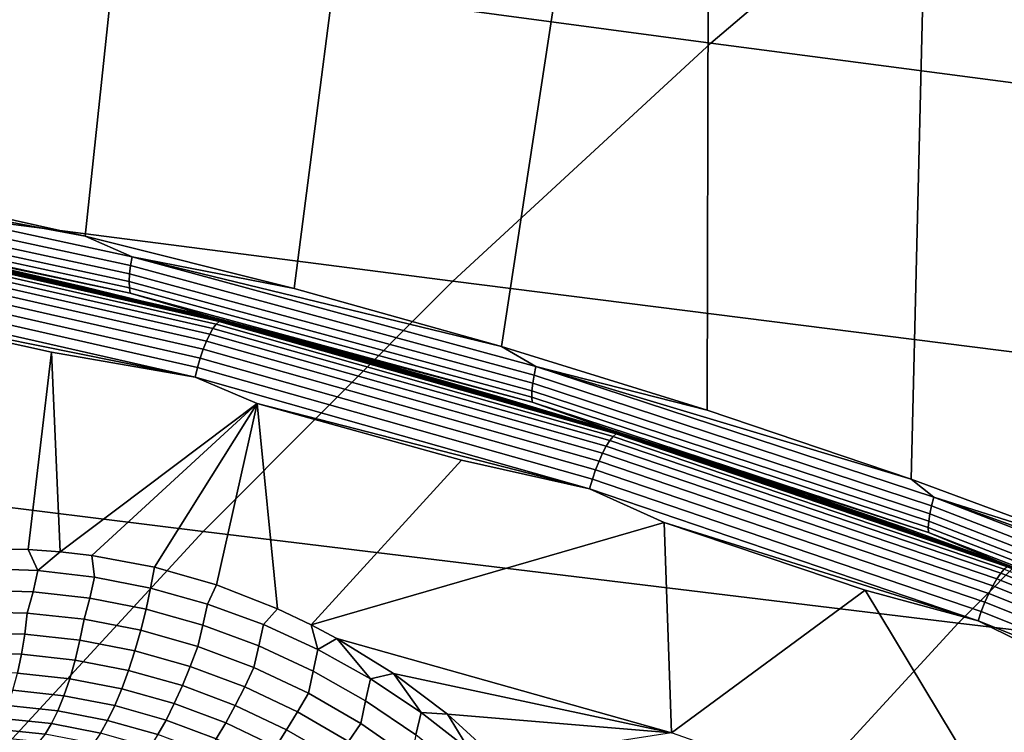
# Model space of a CAD drawing. Header units: metres. Extents: x -240 to 45, y -77 to 27.
# Tile 287 of 656: x -213.2 to -211.37, y 13.78 to 15.1. Entities that reach past the tile are written whole.
import ezdxf

# ---------------------------------------------------------------- set-up
doc = ezdxf.new("R2010")
doc.units = ezdxf.units.M
doc.layers.add('solid_102011X2', color=7, linetype='CONTINUOUS')

msp = doc.modelspace()

# ---------------------------------------------------------------- linework, layer by layer
at = {"layer": 'solid_102011X2'}
for points in [[(-213.468964, 14.788527, 271.421814), (-213.25032, 17.417942, 271.36731), (-212.802551, 17.300707, 271.255646), (-213.078674, 14.701639, 271.324493)], [(-213.078674, 14.701639, 271.324493), (-212.802551, 17.300707, 271.255646), (-212.358398, 17.172983, 271.144928), (-212.69104, 14.604298, 271.227844)], [(-212.69104, 14.604298, 271.227844), (-212.358398, 17.172983, 271.144928), (-211.918182, 17.034891, 271.035156), (-212.306137, 14.496521, 271.131897)], [(-211.924469, 14.378466, 271.036713), (-212.306137, 14.496521, 271.131897), (-211.918182, 17.034891, 271.035156)], [(-211.924469, 14.378466, 271.036713), (-211.918182, 17.034891, 271.035156), (-211.482178, 16.88657, 270.926453), (-211.546097, 14.250169, 270.942383)], [(-211.546097, 14.250169, 270.942383), (-211.482178, 16.88657, 270.926453), (-211.050674, 16.728144, 270.818878), (-211.171478, 14.111793, 270.848999)], [(-211.425323, 15.478531, 303.337738), (-212.795776, 15.668876, 301.692627), (-213.296494, 15.2445, 302.055603), (-211.917648, 15.059723, 303.699371)], [(-210.047241, 15.291131, 304.975006), (-211.425323, 15.478531, 303.337738), (-211.917648, 15.059723, 303.699371), (-210.53154, 14.877807, 305.3349)], [(-211.917648, 15.059723, 303.699371), (-213.296494, 15.2445, 302.055603), (-213.78302, 14.796701, 302.408295), (-212.396042, 14.617742, 304.050781)], [(-210.53154, 14.877807, 305.3349), (-211.917648, 15.059723, 303.699371), (-212.396042, 14.617742, 304.050781), (-211.002182, 14.441555, 305.684631)], [(-213.750244, 14.826879, 271.4935), (-212.991592, 14.663116, 271.304321), (-212.994263, 14.646708, 271.309631), (-213.752106, 14.810294, 271.498596)], [(-213.750244, 14.826879, 271.4935), (-213.468964, 14.788527, 271.421814), (-213.078674, 14.701639, 271.324493)], [(-213.750244, 14.826879, 271.4935), (-213.078674, 14.701639, 271.324493), (-212.991592, 14.663116, 271.304321)], [(-213.752106, 14.810294, 271.498596), (-212.994263, 14.646708, 271.309631), (-212.996017, 14.63131, 271.317657), (-213.753082, 14.79473, 271.506409)], [(-212.396042, 14.617742, 304.050781), (-213.78302, 14.796701, 302.408295), (-214.254639, 14.326181, 302.750153), (-212.859802, 14.153279, 304.391418)], [(-213.753082, 14.79473, 271.506409), (-212.996017, 14.63131, 271.317657), (-212.996796, 14.617392, 271.328156), (-213.753159, 14.780662, 271.516724)], [(-213.753159, 14.780662, 271.516724), (-212.996796, 14.617392, 271.328156), (-212.996567, 14.605375, 271.34079), (-213.752335, 14.768517, 271.529236)], [(-213.752335, 14.768517, 271.529236), (-212.996567, 14.605375, 271.34079), (-212.995331, 14.595629, 271.355225), (-213.750626, 14.758665, 271.543549)], [(-213.750626, 14.758665, 271.543549), (-212.995331, 14.595629, 271.355225), (-213.591248, 14.720953, 271.520111)], [(-213.591248, 14.720953, 271.520111), (-212.844482, 14.551428, 271.333893), (-212.841461, 14.547041, 271.350525), (-213.588013, 14.716518, 271.536652)], [(-212.995331, 14.595629, 271.355225), (-212.844482, 14.551428, 271.333893), (-213.591248, 14.720953, 271.520111)], [(-213.588013, 14.716518, 271.536652), (-212.841461, 14.547041, 271.350525), (-213.475525, 14.692911, 271.52652)], [(-212.83551, 14.538114, 271.363098), (-213.58168, 14.707728, 271.549133), (-213.576492, 14.712561, 271.566132), (-212.830063, 14.542878, 271.380035)], [(-213.576492, 14.712561, 271.566132), (-213.275467, 14.651617, 271.509338), (-213.081955, 14.607357, 271.46109)], [(-213.576492, 14.712561, 271.566132), (-213.081955, 14.607357, 271.46109), (-212.889099, 14.560494, 271.412994)], [(-212.830063, 14.542878, 271.380035), (-213.576492, 14.712561, 271.566132), (-212.889099, 14.560494, 271.412994)], [(-213.587189, 14.699789, 271.533478), (-212.841385, 14.530275, 271.347534), (-212.847519, 14.519629, 271.333832), (-213.592789, 14.689013, 271.519653)], [(-213.58168, 14.707728, 271.549133), (-212.83551, 14.538114, 271.363098), (-212.841385, 14.530275, 271.347534), (-213.587189, 14.699789, 271.533478)], [(-212.841461, 14.547041, 271.350525), (-213.281403, 14.651234, 271.478119), (-213.475525, 14.692911, 271.52652)], [(-212.991592, 14.663116, 271.304321), (-213.078674, 14.701639, 271.324493), (-212.69104, 14.604298, 271.227844)], [(-213.598312, 14.675762, 271.508148), (-212.853683, 14.506536, 271.322479), (-212.85968, 14.49144, 271.313843), (-213.603561, 14.660487, 271.499329)], [(-213.592789, 14.689013, 271.519653), (-212.847519, 14.519629, 271.333832), (-212.853683, 14.506536, 271.322479), (-213.598312, 14.675762, 271.508148)], [(-213.603561, 14.660487, 271.499329), (-212.85968, 14.49144, 271.313843), (-212.865311, 14.474849, 271.308228), (-213.608368, 14.643705, 271.49353)], [(-212.991592, 14.663116, 271.304321), (-212.24205, 14.459638, 271.117462), (-212.245529, 14.443449, 271.122955), (-212.994263, 14.646708, 271.309631)], [(-212.991592, 14.663116, 271.304321), (-212.69104, 14.604298, 271.227844), (-212.306137, 14.496521, 271.131897)], [(-212.991592, 14.663116, 271.304321), (-212.306137, 14.496521, 271.131897), (-212.24205, 14.459638, 271.117462)], [(-213.608368, 14.643705, 271.49353), (-212.865311, 14.474849, 271.308228), (-212.870377, 14.457328, 271.305817), (-213.612579, 14.625984, 271.490906)], [(-213.087891, 14.606943, 271.429871), (-213.081955, 14.607357, 271.46109), (-213.275467, 14.651617, 271.509338), (-213.281403, 14.651234, 271.478119)], [(-212.841461, 14.547041, 271.350525), (-213.087891, 14.606943, 271.429871), (-213.281403, 14.651234, 271.478119)], [(-212.994263, 14.646708, 271.309631), (-212.245529, 14.443449, 271.122955), (-212.248032, 14.428257, 271.131165), (-212.996017, 14.63131, 271.317657)], [(-213.612579, 14.625984, 271.490906), (-212.870377, 14.457328, 271.305817), (-212.874725, 14.439467, 271.306671), (-213.616028, 14.607924, 271.491577)], [(-212.996017, 14.63131, 271.317657), (-212.248032, 14.428257, 271.131165), (-212.249496, 14.414524, 271.141815), (-212.996796, 14.617392, 271.328156)], [(-212.996796, 14.617392, 271.328156), (-212.249496, 14.414524, 271.141815), (-212.249863, 14.402669, 271.154633), (-212.996567, 14.605375, 271.34079)], [(-211.002182, 14.441555, 305.684631), (-212.396042, 14.617742, 304.050781), (-212.859802, 14.153279, 304.391418), (-211.458435, 13.983058, 306.023682)], [(-213.616028, 14.607924, 271.491577), (-212.874725, 14.439467, 271.306671), (-213.525024, 14.571113, 271.472168)], [(-212.895004, 14.560052, 271.381775), (-212.889099, 14.560494, 271.412994), (-213.081955, 14.607357, 271.46109), (-213.087891, 14.606943, 271.429871)], [(-212.841461, 14.547041, 271.350525), (-212.895004, 14.560052, 271.381775), (-213.087891, 14.606943, 271.429871)], [(-212.996567, 14.605375, 271.34079), (-212.249863, 14.402669, 271.154633), (-212.249115, 14.393053, 271.169159), (-212.995331, 14.595629, 271.355225)], [(-212.995331, 14.595629, 271.355225), (-212.249115, 14.393053, 271.169159), (-212.844482, 14.551428, 271.333893)], [(-213.184357, 14.119622, 271.480988), (-213.221741, 14.120653, 271.492035), (-213.525024, 14.571113, 271.472168), (-213.140869, 14.486232, 271.376312)], [(-212.874725, 14.439467, 271.306671), (-213.140869, 14.486232, 271.376312), (-213.525024, 14.571113, 271.472168)], [(-212.702774, 14.510566, 271.333832), (-212.696884, 14.51104, 271.365051), (-212.889099, 14.560494, 271.412994), (-212.895004, 14.560052, 271.381775)], [(-212.841461, 14.547041, 271.350525), (-212.702774, 14.510566, 271.333832), (-212.895004, 14.560052, 271.381775)], [(-212.830063, 14.542878, 271.380035), (-212.889099, 14.560494, 271.412994), (-212.696884, 14.51104, 271.365051)], [(-212.844482, 14.551428, 271.333893), (-212.10701, 14.343146, 271.150024), (-212.104202, 14.338821, 271.166718), (-212.841461, 14.547041, 271.350525)], [(-212.249115, 14.393053, 271.169159), (-212.10701, 14.343146, 271.150024), (-212.844482, 14.551428, 271.333893)], [(-212.841461, 14.547041, 271.350525), (-212.104202, 14.338821, 271.166718), (-212.702774, 14.510566, 271.333832)], [(-212.841385, 14.530275, 271.347534), (-212.104889, 14.322069, 271.163971), (-212.111542, 14.311584, 271.150391), (-212.847519, 14.519629, 271.333832)], [(-212.83551, 14.538114, 271.363098), (-212.098633, 14.329784, 271.179443), (-212.104889, 14.322069, 271.163971), (-212.841385, 14.530275, 271.347534)], [(-212.098633, 14.329784, 271.179443), (-212.83551, 14.538114, 271.363098), (-212.830063, 14.542878, 271.380035), (-212.092972, 14.334468, 271.19632)], [(-212.830063, 14.542878, 271.380035), (-212.696884, 14.51104, 271.365051), (-212.505386, 14.459002, 271.317322)], [(-212.830063, 14.542878, 271.380035), (-212.505386, 14.459002, 271.317322), (-212.314621, 14.404395, 271.269745)], [(-212.830063, 14.542878, 271.380035), (-212.314621, 14.404395, 271.269745), (-212.124619, 14.34723, 271.222351)], [(-212.092972, 14.334468, 271.19632), (-212.830063, 14.542878, 271.380035), (-212.124619, 14.34723, 271.222351)], [(-212.847519, 14.519629, 271.333832), (-212.111542, 14.311584, 271.150391), (-212.118347, 14.298682, 271.139191), (-212.853683, 14.506536, 271.322479)], [(-212.511246, 14.458498, 271.286102), (-212.505386, 14.459002, 271.317322), (-212.696884, 14.51104, 271.365051), (-212.702774, 14.510566, 271.333832)], [(-212.104202, 14.338821, 271.166718), (-212.511246, 14.458498, 271.286102), (-212.702774, 14.510566, 271.333832)], [(-212.85968, 14.49144, 271.313843), (-212.125092, 14.283802, 271.130707), (-212.131531, 14.267447, 271.125275), (-212.865311, 14.474849, 271.308228)], [(-212.853683, 14.506536, 271.322479), (-212.118347, 14.298682, 271.139191), (-212.125092, 14.283802, 271.130707), (-212.85968, 14.49144, 271.313843)], [(-212.24205, 14.459638, 271.117462), (-212.306137, 14.496521, 271.131897), (-211.924469, 14.378466, 271.036713)], [(-213.125, 14.115647, 271.463898), (-213.184357, 14.119622, 271.480988), (-213.140869, 14.486232, 271.376312)], [(-212.874725, 14.439467, 271.306671), (-212.759155, 14.391037, 271.281128), (-213.125, 14.115647, 271.463898), (-213.140869, 14.486232, 271.376312)], [(-212.865311, 14.474849, 271.308228), (-212.131531, 14.267447, 271.125275), (-212.137451, 14.250171, 271.123047), (-212.870377, 14.457328, 271.305817)], [(-212.870377, 14.457328, 271.305817), (-212.137451, 14.250171, 271.123047), (-212.14267, 14.232557, 271.124146), (-212.874725, 14.439467, 271.306671)], [(-212.320465, 14.40386, 271.238525), (-212.314621, 14.404395, 271.269745), (-212.505386, 14.459002, 271.317322), (-212.511246, 14.458498, 271.286102)], [(-212.104202, 14.338821, 271.166718), (-212.320465, 14.40386, 271.238525), (-212.511246, 14.458498, 271.286102)], [(-212.24205, 14.459638, 271.117462), (-211.503571, 14.216921, 270.933319), (-211.507858, 14.200994, 270.939026), (-212.245529, 14.443449, 271.122955)], [(-212.24205, 14.459638, 271.117462), (-211.924469, 14.378466, 271.036713), (-211.546097, 14.250169, 270.942383)], [(-212.24205, 14.459638, 271.117462), (-211.546097, 14.250169, 270.942383), (-211.503571, 14.216921, 270.933319)], [(-212.874725, 14.439467, 271.306671), (-212.14267, 14.232557, 271.124146), (-212.759155, 14.391037, 271.281128)], [(-212.245529, 14.443449, 271.122955), (-211.507858, 14.200994, 270.939026), (-211.511108, 14.186048, 270.947418), (-212.248032, 14.428257, 271.131165)], [(-209.603638, 14.268436, 307.309784), (-211.002182, 14.441555, 305.684631), (-211.458435, 13.983058, 306.023682), (-210.052765, 13.815786, 307.646851)], [(-212.248032, 14.428257, 271.131165), (-211.511108, 14.186048, 270.947418), (-211.513245, 14.172538, 270.958252), (-212.249496, 14.414524, 271.141815)], [(-212.130447, 14.346662, 271.191132), (-212.124619, 14.34723, 271.222351), (-212.314621, 14.404395, 271.269745), (-212.320465, 14.40386, 271.238525)], [(-212.104202, 14.338821, 271.166718), (-212.130447, 14.346662, 271.191132), (-212.320465, 14.40386, 271.238525)], [(-212.249496, 14.414524, 271.141815), (-211.513245, 14.172538, 270.958252), (-211.514191, 14.160875, 270.971191), (-212.249863, 14.402669, 271.154633)], [(-212.249863, 14.402669, 271.154633), (-211.514191, 14.160875, 270.971191), (-211.513931, 14.151414, 270.98587), (-212.249115, 14.393053, 271.169159)], [(-213.066025, 14.108861, 271.447479), (-213.125, 14.115647, 271.463898), (-212.759155, 14.391037, 271.281128)], [(-212.949905, 14.087115, 271.41684), (-213.066025, 14.108861, 271.447479), (-212.759155, 14.391037, 271.281128)], [(-212.834625, 14.054104, 271.388733), (-212.949905, 14.087115, 271.41684), (-212.759155, 14.391037, 271.281128)], [(-212.72142, 14.009984, 271.363495), (-212.834625, 14.054104, 271.388733), (-212.759155, 14.391037, 271.281128)], [(-212.659088, 13.980323, 271.350677), (-212.72142, 14.009984, 271.363495), (-212.759155, 14.391037, 271.281128), (-212.380157, 14.285595, 271.186615)], [(-212.14267, 14.232557, 271.124146), (-212.380157, 14.285595, 271.186615), (-212.759155, 14.391037, 271.281128)], [(-212.249115, 14.393053, 271.169159), (-211.513931, 14.151414, 270.98587), (-212.10701, 14.343146, 271.150024)], [(-211.941238, 14.286914, 271.143982), (-211.93544, 14.287516, 271.175201), (-212.124619, 14.34723, 271.222351), (-212.130447, 14.346662, 271.191132)], [(-212.104202, 14.338821, 271.166718), (-211.941238, 14.286914, 271.143982), (-212.130447, 14.346662, 271.191132)], [(-212.092972, 14.334468, 271.19632), (-212.124619, 14.34723, 271.222351), (-211.93544, 14.287516, 271.175201)], [(-212.10701, 14.343146, 271.150024), (-211.380753, 14.096587, 270.968964), (-211.378143, 14.092333, 270.985687), (-212.104202, 14.338821, 271.166718)], [(-211.513931, 14.151414, 270.98587), (-211.380753, 14.096587, 270.968964), (-212.10701, 14.343146, 271.150024)], [(-212.859802, 14.153279, 304.391418), (-214.254639, 14.326181, 302.750153), (-214.710617, 13.833681, 303.080658), (-213.308197, 13.667066, 304.720764)], [(-212.098633, 14.329784, 271.179443), (-211.372986, 14.083229, 270.998596), (-211.379623, 14.075658, 270.983185), (-212.104889, 14.322069, 271.163971)], [(-212.104202, 14.338821, 271.166718), (-211.378143, 14.092333, 270.985687), (-211.941238, 14.286914, 271.143982)], [(-211.372986, 14.083229, 270.998596), (-212.098633, 14.329784, 271.179443), (-212.092972, 14.334468, 271.19632), (-211.367111, 14.087818, 271.015411)], [(-212.092972, 14.334468, 271.19632), (-211.93544, 14.287516, 271.175201), (-211.747086, 14.225266, 271.128235)], [(-212.092972, 14.334468, 271.19632), (-211.747086, 14.225266, 271.128235), (-211.559616, 14.160496, 271.081482)], [(-212.092972, 14.334468, 271.19632), (-211.559616, 14.160496, 271.081482), (-211.373062, 14.093218, 271.034943)], [(-211.367111, 14.087818, 271.015411), (-212.092972, 14.334468, 271.19632), (-211.373062, 14.093218, 271.034943)], [(-212.111542, 14.311584, 271.150391), (-211.38678, 14.06536, 270.969727), (-211.394226, 14.052685, 270.958649), (-212.118347, 14.298682, 271.139191)], [(-212.104889, 14.322069, 271.163971), (-211.379623, 14.075658, 270.983185), (-211.38678, 14.06536, 270.969727), (-212.111542, 14.311584, 271.150391)], [(-212.118347, 14.298682, 271.139191), (-211.394226, 14.052685, 270.958649), (-211.401688, 14.038061, 270.950348), (-212.125092, 14.283802, 271.130707)], [(-212.14267, 14.232557, 271.124146), (-212.00412, 14.169992, 271.092804), (-212.659088, 13.980323, 271.350677), (-212.380157, 14.285595, 271.186615)], [(-212.125092, 14.283802, 271.130707), (-211.401688, 14.038061, 270.950348), (-211.408936, 14.021984, 270.945099), (-212.131531, 14.267447, 271.125275)], [(-211.752884, 14.224631, 271.097015), (-211.747086, 14.225266, 271.128235), (-211.93544, 14.287516, 271.175201), (-211.941238, 14.286914, 271.143982)], [(-211.378143, 14.092333, 270.985687), (-211.752884, 14.224631, 271.097015), (-211.941238, 14.286914, 271.143982)], [(-212.131531, 14.267447, 271.125275), (-211.408936, 14.021984, 270.945099), (-211.41571, 14.004997, 270.943085), (-212.137451, 14.250171, 271.123047)], [(-212.137451, 14.250171, 271.123047), (-211.41571, 14.004997, 270.943085), (-211.421783, 13.987678, 270.944366), (-212.14267, 14.232557, 271.124146)], [(-211.503571, 14.216921, 270.933319), (-211.546097, 14.250169, 270.942383), (-211.171478, 14.111793, 270.848999)], [(-212.14267, 14.232557, 271.124146), (-211.421783, 13.987678, 270.944366), (-212.00412, 14.169992, 271.092804)], [(-211.565384, 14.159828, 271.050262), (-211.559616, 14.160496, 271.081482), (-211.747086, 14.225266, 271.128235), (-211.752884, 14.224631, 271.097015)], [(-211.378143, 14.092333, 270.985687), (-211.565384, 14.159828, 271.050262), (-211.752884, 14.224631, 271.097015)], [(-211.503571, 14.216921, 270.933319), (-210.778137, 13.935527, 270.752472), (-210.783203, 13.919906, 270.758362), (-211.507858, 14.200994, 270.939026)], [(-211.503571, 14.216921, 270.933319), (-211.171478, 14.111793, 270.848999), (-210.800751, 13.963403, 270.756561)], [(-211.503571, 14.216921, 270.933319), (-210.800751, 13.963403, 270.756561), (-210.778137, 13.935527, 270.752472)], [(-211.507858, 14.200994, 270.939026), (-210.783203, 13.919906, 270.758362), (-210.787201, 13.905245, 270.766937), (-211.511108, 14.186048, 270.947418)], [(-211.511108, 14.186048, 270.947418), (-210.787201, 13.905245, 270.766937), (-210.789993, 13.891994, 270.777924), (-211.513245, 14.172538, 270.958252)], [(-212.611542, 13.954947, 271.3414), (-212.659088, 13.980323, 271.350677), (-212.00412, 14.169992, 271.092804), (-211.990448, 13.779722, 271.182983)], [(-211.990448, 13.779722, 271.182983), (-212.00412, 14.169992, 271.092804), (-211.631287, 14.044299, 270.999847)], [(-211.421783, 13.987678, 270.944366), (-211.631287, 14.044299, 270.999847), (-212.00412, 14.169992, 271.092804)], [(-211.378815, 14.092514, 271.003754), (-211.373062, 14.093218, 271.034943), (-211.559616, 14.160496, 271.081482), (-211.565384, 14.159828, 271.050262)], [(-211.378143, 14.092333, 270.985687), (-211.378815, 14.092514, 271.003754), (-211.565384, 14.159828, 271.050262)], [(-211.513245, 14.172538, 270.958252), (-210.789993, 13.891994, 270.777924), (-210.791519, 13.880554, 270.791016), (-211.514191, 14.160875, 270.971191)], [(-211.514191, 14.160875, 270.971191), (-210.791519, 13.880554, 270.791016), (-210.791718, 13.871274, 270.805786), (-211.513931, 14.151414, 270.98587)], [(-211.458435, 13.983058, 306.023682), (-212.859802, 14.153279, 304.391418), (-213.308197, 13.667066, 304.720764), (-211.899612, 13.503036, 306.351501)], [(-211.513931, 14.151414, 270.98587), (-210.791718, 13.871274, 270.805786), (-211.380753, 14.096587, 270.968964)], [(-213.166611, 14.081019, 271.481567), (-213.27211, 14.084846, 271.512695), (-213.221741, 14.120653, 271.492035), (-213.184357, 14.119622, 271.480988)], [(-213.166611, 14.081019, 271.481567), (-213.184357, 14.119622, 271.480988), (-213.125, 14.115647, 271.463898)], [(-213.061401, 14.068796, 271.452179), (-213.166611, 14.081019, 271.481567), (-213.125, 14.115647, 271.463898), (-213.066025, 14.108861, 271.447479)], [(-212.957062, 14.048268, 271.424805), (-213.061401, 14.068796, 271.452179), (-213.066025, 14.108861, 271.447479), (-212.949905, 14.087115, 271.41684)], [(-212.851303, 14.01868, 271.398895), (-212.957062, 14.048268, 271.424805), (-212.949905, 14.087115, 271.41684), (-212.834625, 14.054104, 271.388733)], [(-211.380753, 14.096587, 270.968964), (-210.667587, 13.812319, 270.791138), (-210.665192, 13.808147, 270.807922), (-211.378143, 14.092333, 270.985687)], [(-210.791718, 13.871274, 270.805786), (-210.667587, 13.812319, 270.791138), (-211.380753, 14.096587, 270.968964)], [(-211.193176, 14.022705, 270.957458), (-211.187454, 14.023444, 270.988647), (-211.373062, 14.093218, 271.034943), (-211.378815, 14.092514, 271.003754)], [(-211.378143, 14.092333, 270.985687), (-211.193176, 14.022705, 270.957458), (-211.378815, 14.092514, 271.003754)], [(-211.378143, 14.092333, 270.985687), (-210.665192, 13.808147, 270.807922), (-211.193176, 14.022705, 270.957458)], [(-211.367111, 14.087818, 271.015411), (-211.373062, 14.093218, 271.034943), (-211.187454, 14.023444, 270.988647)], [(-213.166611, 14.081019, 271.481567), (-213.175064, 14.041227, 271.484589), (-213.280487, 14.044465, 271.516083), (-213.27211, 14.084846, 271.512695)], [(-213.061401, 14.068796, 271.452179), (-213.069931, 14.029361, 271.455017), (-213.175064, 14.041227, 271.484589), (-213.166611, 14.081019, 271.481567)], [(-213.061401, 14.068796, 271.452179), (-212.957062, 14.048268, 271.424805), (-212.965652, 14.008957, 271.427582), (-213.069931, 14.029361, 271.455017)], [(-211.379623, 14.075658, 270.983185), (-210.667511, 13.79159, 270.805603), (-210.675171, 13.781507, 270.792267), (-211.38678, 14.06536, 270.969727)], [(-211.372986, 14.083229, 270.998596), (-210.660507, 13.798998, 270.820923), (-210.667511, 13.79159, 270.805603), (-211.379623, 14.075658, 270.983185)], [(-212.851303, 14.01868, 271.398895), (-212.834625, 14.054104, 271.388733), (-212.72142, 14.009984, 271.363495), (-212.747589, 13.980621, 271.375397)], [(-211.394226, 14.052685, 270.958649), (-210.683228, 13.769092, 270.781342), (-210.691422, 13.754763, 270.773193), (-211.401688, 14.038061, 270.950348)], [(-211.38678, 14.06536, 270.969727), (-210.675171, 13.781507, 270.792267), (-210.683228, 13.769092, 270.781342), (-211.394226, 14.052685, 270.958649)], [(-213.175064, 14.041227, 271.484589), (-213.186096, 14.001765, 271.482788), (-213.292053, 14.004247, 271.514832), (-213.280487, 14.044465, 271.516083)], [(-213.069931, 14.029361, 271.455017), (-213.080383, 13.990294, 271.452789), (-213.186096, 14.001765, 271.482788), (-213.175064, 14.041227, 271.484589)], [(-212.860046, 13.979288, 271.401764), (-212.965652, 14.008957, 271.427582), (-212.957062, 14.048268, 271.424805), (-212.851303, 14.01868, 271.398895)], [(-211.331833, 13.547549, 271.017548), (-211.990448, 13.779722, 271.182983), (-211.631287, 14.044299, 270.999847)], [(-211.421783, 13.987678, 270.944366), (-211.261932, 13.908609, 270.907715), (-211.331833, 13.547549, 271.017548), (-211.631287, 14.044299, 270.999847)], [(-211.401688, 14.038061, 270.950348), (-210.691422, 13.754763, 270.773193), (-210.699448, 13.739006, 270.768127), (-211.408936, 14.021984, 270.945099)], [(-213.069931, 14.029361, 271.455017), (-212.965652, 14.008957, 271.427582), (-212.97551, 13.969926, 271.425079), (-213.080383, 13.990294, 271.452789)], [(-212.756546, 13.940933, 271.37854), (-212.860046, 13.979288, 271.401764), (-212.851303, 14.01868, 271.398895), (-212.747589, 13.980621, 271.375397)], [(-211.408936, 14.021984, 270.945099), (-210.699448, 13.739006, 270.768127), (-210.707062, 13.722355, 270.766296), (-211.41571, 14.004997, 270.943085)], [(-213.190811, 13.962778, 271.473572), (-213.293594, 13.965178, 271.504944), (-213.292053, 14.004247, 271.514832), (-213.186096, 14.001765, 271.482788)], [(-213.088242, 13.95165, 271.444305), (-213.190811, 13.962778, 271.473572), (-213.186096, 14.001765, 271.482788), (-213.080383, 13.990294, 271.452789)], [(-212.8694, 13.939953, 271.399231), (-212.97551, 13.969926, 271.425079), (-212.965652, 14.008957, 271.427582), (-212.860046, 13.979288, 271.401764)], [(-212.646576, 13.934248, 271.354401), (-212.747589, 13.980621, 271.375397), (-212.72142, 14.009984, 271.363495), (-212.659088, 13.980323, 271.350677)], [(-211.41571, 14.004997, 270.943085), (-210.707062, 13.722355, 270.766296), (-210.713989, 13.705373, 270.767761), (-211.421783, 13.987678, 270.944366)], [(-212.98645, 13.931881, 271.417358), (-213.088242, 13.95165, 271.444305), (-213.080383, 13.990294, 271.452789), (-212.97551, 13.969926, 271.425079)], [(-212.765472, 13.900949, 271.376129), (-212.8694, 13.939953, 271.399231), (-212.860046, 13.979288, 271.401764), (-212.756546, 13.940933, 271.37854)], [(-212.655807, 13.894055, 271.357941), (-212.756546, 13.940933, 271.37854), (-212.747589, 13.980621, 271.375397), (-212.646576, 13.934248, 271.354401)], [(-212.646576, 13.934248, 271.354401), (-212.659088, 13.980323, 271.350677), (-212.611542, 13.954947, 271.3414)], [(-210.052765, 13.815786, 307.646851), (-211.458435, 13.983058, 306.023682), (-211.899612, 13.503036, 306.351501), (-210.487045, 13.341833, 307.972748)], [(-211.421783, 13.987678, 270.944366), (-210.713989, 13.705373, 270.767761), (-211.261932, 13.908609, 270.907715)], [(-213.196884, 13.925503, 271.459412), (-213.296707, 13.927794, 271.490112), (-213.293594, 13.965178, 271.504944), (-213.190811, 13.962778, 271.473572)], [(-213.097214, 13.914714, 271.430817), (-213.196884, 13.925503, 271.459412), (-213.190811, 13.962778, 271.473572), (-213.088242, 13.95165, 271.444305)], [(-212.883469, 13.902788, 271.392303), (-212.98645, 13.931881, 271.417358), (-212.97551, 13.969926, 271.425079), (-212.8694, 13.939953, 271.399231)], [(-212.998291, 13.895512, 271.404541), (-213.097214, 13.914714, 271.430817), (-213.088242, 13.95165, 271.444305), (-212.98645, 13.931881, 271.417358)], [(-212.664459, 13.853094, 271.355896), (-212.765472, 13.900949, 271.376129), (-212.756546, 13.940933, 271.37854), (-212.655807, 13.894055, 271.357941)], [(-212.548843, 13.879804, 271.335938), (-212.646576, 13.934248, 271.354401), (-212.611542, 13.954947, 271.3414)], [(-212.506165, 13.889478, 271.32254), (-212.611542, 13.954947, 271.3414), (-211.990448, 13.779722, 271.182983)], [(-212.548843, 13.879804, 271.335938), (-212.611542, 13.954947, 271.3414), (-212.506165, 13.889478, 271.32254)], [(-213.204193, 13.890615, 271.440552), (-213.301346, 13.892767, 271.470673), (-213.296707, 13.927794, 271.490112), (-213.196884, 13.925503, 271.459412)], [(-213.107147, 13.880157, 271.412537), (-213.204193, 13.890615, 271.440552), (-213.196884, 13.925503, 271.459412), (-213.097214, 13.914714, 271.430817)], [(-212.898178, 13.867228, 271.380249), (-212.998291, 13.895512, 271.404541), (-212.98645, 13.931881, 271.417358), (-212.883469, 13.902788, 271.392303)], [(-212.782562, 13.864925, 271.370026), (-212.883469, 13.902788, 271.392303), (-212.8694, 13.939953, 271.399231), (-212.765472, 13.900949, 271.376129)], [(-212.558441, 13.838907, 271.339996), (-212.655807, 13.894055, 271.357941), (-212.646576, 13.934248, 271.354401), (-212.548843, 13.879804, 271.335938)], [(-213.010818, 13.861473, 271.386902), (-213.107147, 13.880157, 271.412537), (-213.097214, 13.914714, 271.430817), (-212.998291, 13.895512, 271.404541)], [(-213.117874, 13.8486, 271.389832), (-213.212601, 13.858743, 271.417297), (-213.204193, 13.890615, 271.440552), (-213.107147, 13.880157, 271.412537)], [(-212.9133, 13.833915, 271.363251), (-213.010818, 13.861473, 271.386902), (-212.998291, 13.895512, 271.404541), (-212.898178, 13.867228, 271.380249)], [(-212.800095, 13.830405, 271.358704), (-212.898178, 13.867228, 271.380249), (-212.883469, 13.902788, 271.392303), (-212.782562, 13.864925, 271.370026)], [(-212.684448, 13.81847, 271.350586), (-212.782562, 13.864925, 271.370026), (-212.765472, 13.900949, 271.376129), (-212.664459, 13.853094, 271.355896)], [(-212.566971, 13.796659, 271.338501), (-212.664459, 13.853094, 271.355896), (-212.655807, 13.894055, 271.357941), (-212.558441, 13.838907, 271.339996)], [(-212.454941, 13.817515, 271.319977), (-212.548843, 13.879804, 271.335938), (-212.506165, 13.889478, 271.32254)], [(-212.406403, 13.814164, 271.307037), (-212.506165, 13.889478, 271.32254), (-211.990448, 13.779722, 271.182983)], [(-212.454941, 13.817515, 271.319977), (-212.506165, 13.889478, 271.32254), (-212.406403, 13.814164, 271.307037)], [(-213.023788, 13.830382, 271.364746), (-213.117874, 13.8486, 271.389832), (-213.107147, 13.880157, 271.412537), (-213.010818, 13.861473, 271.386902)], [(-212.465073, 13.77572, 271.324738), (-212.558441, 13.838907, 271.339996), (-212.548843, 13.879804, 271.335938), (-212.454941, 13.817515, 271.319977)], [(-213.129181, 13.820618, 271.363068), (-213.221985, 13.830464, 271.390106), (-213.212601, 13.858743, 271.417297), (-213.117874, 13.8486, 271.389832)], [(-212.928558, 13.803451, 271.341644), (-213.023788, 13.830382, 271.364746), (-213.010818, 13.861473, 271.386902), (-212.9133, 13.833915, 271.363251)], [(-212.817749, 13.798012, 271.342407), (-212.9133, 13.833915, 271.363251), (-212.898178, 13.867228, 271.380249), (-212.800095, 13.830405, 271.358704)], [(-212.704712, 13.785221, 271.340027), (-212.800095, 13.830405, 271.358704), (-212.782562, 13.864925, 271.370026), (-212.684448, 13.81847, 271.350586)], [(-212.589767, 13.763686, 271.334015), (-212.684448, 13.81847, 271.350586), (-212.664459, 13.853094, 271.355896), (-212.566971, 13.796659, 271.338501)], [(-213.036987, 13.8028, 271.33844), (-213.129181, 13.820618, 271.363068), (-213.117874, 13.8486, 271.389832), (-213.023788, 13.830382, 271.364746)], [(-212.835236, 13.768332, 271.321411), (-212.928558, 13.803451, 271.341644), (-212.9133, 13.833915, 271.363251), (-212.817749, 13.798012, 271.342407)], [(-212.473709, 13.731886, 271.323975), (-212.566971, 13.796659, 271.338501), (-212.558441, 13.838907, 271.339996), (-212.465073, 13.77572, 271.324738)], [(-213.140869, 13.796713, 271.332764), (-213.232162, 13.80629, 271.359467), (-213.221985, 13.830464, 271.390106), (-213.129181, 13.820618, 271.363068)], [(-213.050171, 13.779226, 271.308472), (-213.140869, 13.796713, 271.332764), (-213.129181, 13.820618, 271.363068), (-213.036987, 13.8028, 271.33844)], [(-212.943649, 13.776388, 271.315857), (-213.036987, 13.8028, 271.33844), (-213.023788, 13.830382, 271.364746), (-212.928558, 13.803451, 271.341644)], [(-212.724854, 13.753948, 271.324432), (-212.817749, 13.798012, 271.342407), (-212.800095, 13.830405, 271.358704), (-212.704712, 13.785221, 271.340027)], [(-212.612656, 13.731937, 271.324249), (-212.704712, 13.785221, 271.340027), (-212.684448, 13.81847, 271.350586), (-212.589767, 13.763686, 271.334015)], [(-212.376328, 13.704768, 271.312073), (-212.465073, 13.77572, 271.324738), (-212.454941, 13.817515, 271.319977), (-212.365509, 13.747638, 271.306519)], [(-212.365509, 13.747638, 271.306519), (-212.454941, 13.817515, 271.319977), (-212.406403, 13.814164, 271.307037)], [(-212.313156, 13.729614, 271.29483), (-212.406403, 13.814164, 271.307037), (-211.990448, 13.779722, 271.182983)], [(-212.365509, 13.747638, 271.306519), (-212.406403, 13.814164, 271.307037), (-212.313156, 13.729614, 271.29483)], [(-213.15274, 13.777319, 271.299438), (-213.242935, 13.786657, 271.325928), (-213.232162, 13.80629, 271.359467), (-213.140869, 13.796713, 271.332764)], [(-213.06308, 13.760086, 271.275391), (-213.15274, 13.777319, 271.299438), (-213.140869, 13.796713, 271.332764), (-213.050171, 13.779226, 271.308472)], [(-212.958328, 13.753215, 271.286285), (-213.050171, 13.779226, 271.308472), (-213.036987, 13.8028, 271.33844), (-212.943649, 13.776388, 271.315857)], [(-212.852203, 13.741902, 271.296112), (-212.943649, 13.776388, 271.315857), (-212.928558, 13.803451, 271.341644), (-212.835236, 13.768332, 271.321411)], [(-212.744522, 13.725217, 271.304077), (-212.835236, 13.768332, 271.321411), (-212.817749, 13.798012, 271.342407), (-212.724854, 13.753948, 271.324432)], [(-212.499161, 13.700812, 271.320282), (-212.589767, 13.763686, 271.334015), (-212.566971, 13.796659, 271.338501), (-212.473709, 13.731886, 271.323975)], [(-213.164566, 13.762787, 271.263702), (-213.25412, 13.77192, 271.29007), (-213.242935, 13.786657, 271.325928), (-213.15274, 13.777319, 271.299438)], [(-212.635193, 13.701987, 271.309357), (-212.724854, 13.753948, 271.324432), (-212.704712, 13.785221, 271.340027), (-212.612656, 13.731937, 271.324249)]]:
    msp.add_3dface(points, dxfattribs=at)

doc.saveas('drawing.dxf')
